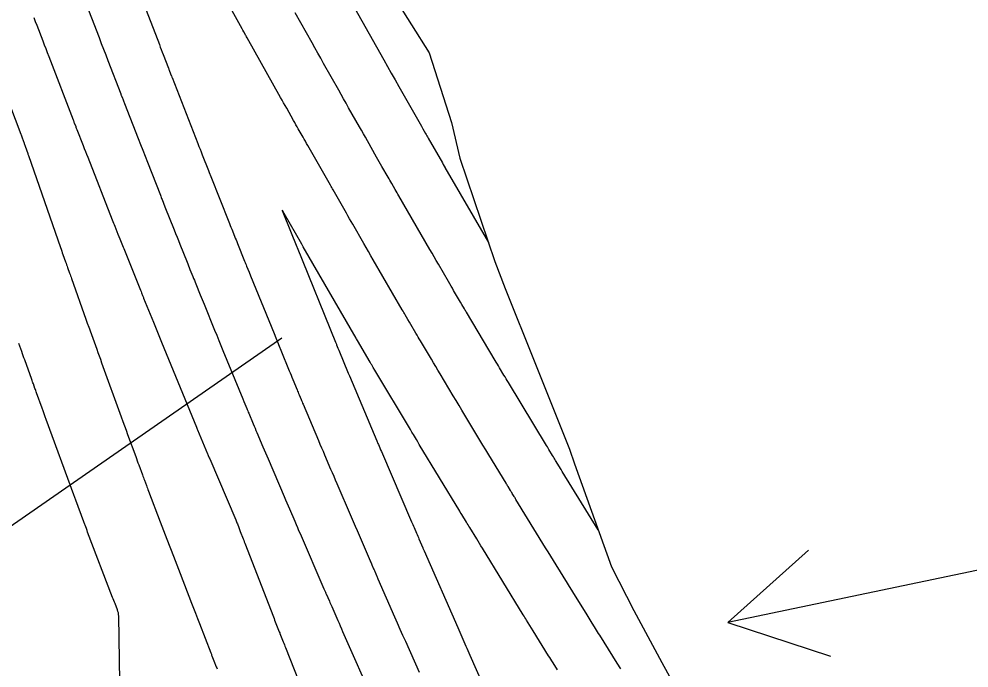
# Model space of a CAD drawing. Extents: x 954385 to 988206, y 1868364 to 1924553.
# Drawn here: x 955292.6 to 955345.2, y 1923550.6 to 1923586.6 of the extents above; entities that cross this region are included whole.
import ezdxf

# ---------------------------------------------------------------- set-up
doc = ezdxf.new("R2010")
doc.units = 0
for name, color, linetype in [('24', 7, 'Continuous'), ('26', 7, 'Continuous'), ('6', 7, 'Continuous'), ('7', 7, 'Continuous'), ('Default', 7, 'Continuous')]:
    doc.layers.add(name, color=color, linetype=linetype)

msp = doc.modelspace()

# ---------------------------------------------------------------- linework, layer by layer
at = {"layer": '24'}
msp.add_lwpolyline([(955312.339, 1923589.398), (955315.279, 1923584.732), (955316.512, 1923580.876), (955316.986, 1923578.892), (955318.925, 1923573.162), (955319.488, 1923571.675), (955321.136, 1923567.568), (955323.062, 1923562.771), (955323.333, 1923561.955), (955325.385, 1923556.243), (955326.621, 1923553.826), (955328.176, 1923550.952), (955331.055, 1923545.709), (955331.17, 1923545.44), (955333.709, 1923540.325), (955335.492, 1923536.904), (955336.479, 1923535.005), (955338.881, 1923529.447), (955339.448, 1923528.118), (955341.393, 1923523.945), (955343.729, 1923519.509)], dxfattribs=at)
at = {"layer": '26'}
for points in [[(955307.131, 1923568.928), (955264.804, 1923539.524), (955267.359, 1923544.953), (955264.804, 1923539.524), (955270.783, 1923540.025)], [(955407.131, 1923568.928), (955331.821, 1923553.171), (955336.293, 1923557.171), (955331.821, 1923553.171), (955337.521, 1923551.298)]]:
    msp.add_lwpolyline(points, dxfattribs=at)
at = {"layer": '6'}
msp.add_lwpolyline([(955290.87, 1923584.916), (955292.674, 1923580.23), (955292.693, 1923580.18), (955292.711, 1923580.131), (955292.729, 1923580.08), (955292.746, 1923580.03), (955292.847, 1923579.728), (955292.856, 1923579.703), (955292.901, 1923579.569), (955293.047, 1923579.158), (955293.06, 1923579.121), (955293.086, 1923579.047), (955294.864, 1923573.939), (955294.897, 1923573.844), (955294.931, 1923573.749), (955294.964, 1923573.655), (955294.997, 1923573.56), (955295.144, 1923573.146), (955295.171, 1923573.069), (955295.199, 1923572.992), (955295.226, 1923572.915), (955295.253, 1923572.838), (955295.363, 1923572.53), (955295.39, 1923572.454), (955295.417, 1923572.377), (955295.445, 1923572.3), (955295.472, 1923572.223), (955296.272, 1923569.965), (955296.291, 1923569.912), (955296.31, 1923569.858), (955296.329, 1923569.805), (955296.349, 1923569.751), (955296.426, 1923569.538), (955296.464, 1923569.431), (955296.502, 1923569.324), (955296.867, 1923568.31), (955296.935, 1923568.123), (955297.002, 1923567.936), (955297.07, 1923567.749), (955297.137, 1923567.562), (955298.23, 1923564.552), (955298.318, 1923564.31), (955298.406, 1923564.067), (955298.494, 1923563.825), (955298.583, 1923563.583), (955299.027, 1923562.363), (955299.07, 1923562.246), (955299.112, 1923562.13), (955299.155, 1923562.014), (955299.198, 1923561.898), (955299.399, 1923561.351), (955299.427, 1923561.276), (955299.455, 1923561.201), (955299.482, 1923561.125), (955299.51, 1923561.05), (955299.622, 1923560.75), (955299.65, 1923560.675), (955299.678, 1923560.6), (955299.706, 1923560.525), (955299.734, 1923560.45), (955300.383, 1923558.748), (955300.475, 1923558.508), (955300.566, 1923558.269), (955300.658, 1923558.029), (955300.749, 1923557.789), (955301.116, 1923556.831), (955301.208, 1923556.592), (955301.3, 1923556.352), (955301.392, 1923556.113), (955301.485, 1923555.874), (955302.118, 1923554.244), (955302.228, 1923553.96), (955302.339, 1923553.676), (955302.449, 1923553.392), (955302.559, 1923553.108), (955303.186, 1923551.486), (955303.202, 1923551.444), (955303.219, 1923551.403), (955303.235, 1923551.362), (955303.251, 1923551.32), (955303.364, 1923551.031), (955303.49, 1923550.71), (955303.514, 1923550.65), (955303.537, 1923550.59)], dxfattribs=at)
at = {"layer": '7'}
for points in [[(955325.894, 1923550.596), (955325.829, 1923550.7), (955325.765, 1923550.803), (955325.7, 1923550.907), (955324.729, 1923552.458), (955324.67, 1923552.552), (955324.611, 1923552.646), (955324.553, 1923552.741), (955324.494, 1923552.835), (955324.26, 1923553.213), (955324.143, 1923553.402), (955324.026, 1923553.591), (955323.42, 1923554.568), (955323.3, 1923554.763), (955323.18, 1923554.958), (955323.06, 1923555.152), (955322.94, 1923555.347), (955322.313, 1923556.368), (955322.169, 1923556.603), (955322.024, 1923556.838), (955321.88, 1923557.073), (955321.735, 1923557.307), (955320.092, 1923559.98), (955320.066, 1923560.022), (955320.04, 1923560.064), (955320.014, 1923560.107), (955319.988, 1923560.149), (955319.885, 1923560.318), (955319.859, 1923560.36), (955319.834, 1923560.403), (955319.808, 1923560.445), (955319.782, 1923560.487), (955319.658, 1923560.691), (955319.629, 1923560.739), (955319.6, 1923560.788), (955319.571, 1923560.836), (955319.542, 1923560.884), (955318.595, 1923562.45), (955318.429, 1923562.724), (955318.264, 1923562.999), (955318.098, 1923563.273), (955317.932, 1923563.548), (955317.262, 1923564.656), (955317.099, 1923564.925), (955316.937, 1923565.194), (955316.776, 1923565.463), (955316.615, 1923565.733), (955315.892, 1923566.942), (955315.77, 1923567.146), (955315.648, 1923567.35), (955315.526, 1923567.554), (955315.404, 1923567.759), (955314.796, 1923568.776), (955314.734, 1923568.88), (955314.673, 1923568.983), (955314.612, 1923569.087), (955314.551, 1923569.191), (955314.264, 1923569.682), (955314.186, 1923569.815), (955314.108, 1923569.949), (955313.952, 1923570.216), (955313.913, 1923570.283), (955313.874, 1923570.35), (955313.836, 1923570.417), (955313.797, 1923570.484), (955312.19, 1923573.262), (955312.059, 1923573.49), (955311.927, 1923573.718), (955311.795, 1923573.946), (955311.663, 1923574.174), (955311.047, 1923575.24), (955310.96, 1923575.39), (955310.873, 1923575.541), (955310.786, 1923575.691), (955310.7, 1923575.842), (955310.255, 1923576.616), (955310.181, 1923576.745), (955310.107, 1923576.874), (955309.959, 1923577.132), (955309.922, 1923577.197), (955309.885, 1923577.261), (955309.848, 1923577.326), (955309.811, 1923577.391), (955308.558, 1923579.599), (955308.492, 1923579.714), (955308.427, 1923579.83), (955308.361, 1923579.945), (955308.296, 1923580.06), (955308.034, 1923580.521), (955307.969, 1923580.636), (955307.904, 1923580.751), (955307.838, 1923580.866), (955307.773, 1923580.982), (955307.393, 1923581.66), (955307.308, 1923581.812), (955307.222, 1923581.963), (955307.137, 1923582.115), (955307.052, 1923582.266), (955305.196, 1923585.57), (955305.171, 1923585.613), (955305.141, 1923585.668), (955305.122, 1923585.7), (955305.009, 1923585.905), (955304.967, 1923585.981), (955304.925, 1923586.057), (955302.752, 1923589.989)], [(955298.744, 1923589.352), (955300.338, 1923585.191), (955300.391, 1923585.052), (955300.445, 1923584.914), (955300.498, 1923584.775), (955300.551, 1923584.636), (955300.839, 1923583.888), (955300.855, 1923583.847), (955300.871, 1923583.805), (955300.887, 1923583.764), (955300.903, 1923583.722), (955300.996, 1923583.484), (955301.009, 1923583.451), (955301.035, 1923583.385), (955301.043, 1923583.363), (955302.472, 1923579.706), (955302.533, 1923579.551), (955302.594, 1923579.395), (955302.655, 1923579.239), (955302.716, 1923579.083), (955303.061, 1923578.204), (955303.083, 1923578.149), (955303.105, 1923578.094), (955303.192, 1923577.874), (955304.188, 1923575.368), (955304.227, 1923575.268), (955304.267, 1923575.169), (955304.307, 1923575.069), (955304.347, 1923574.969), (955304.507, 1923574.571), (955304.547, 1923574.471), (955304.587, 1923574.372), (955304.627, 1923574.272), (955304.667, 1923574.172), (955305.06, 1923573.188), (955305.087, 1923573.12), (955305.115, 1923573.052), (955305.142, 1923572.983), (955305.17, 1923572.915), (955305.309, 1923572.574), (955305.392, 1923572.369), (955306.691, 1923569.173), (955306.785, 1923568.943), (955306.879, 1923568.713), (955306.973, 1923568.483), (955307.067, 1923568.254), (955307.536, 1923567.113), (955307.585, 1923566.994), (955307.634, 1923566.875), (955307.683, 1923566.756), (955307.732, 1923566.637), (955307.971, 1923566.054), (955307.998, 1923565.988), (955308.025, 1923565.921), (955308.053, 1923565.855), (955308.08, 1923565.789), (955308.191, 1923565.523), (955308.219, 1923565.457), (955308.246, 1923565.391), (955308.274, 1923565.324), (955308.302, 1923565.258), (955309.153, 1923563.245), (955309.236, 1923563.047), (955309.32, 1923562.85), (955309.404, 1923562.652), (955309.489, 1923562.454), (955309.826, 1923561.664), (955309.911, 1923561.467), (955309.995, 1923561.269), (955310.08, 1923561.072), (955310.164, 1923560.874), (955310.959, 1923559.02), (955311.069, 1923558.765), (955311.179, 1923558.51), (955311.289, 1923558.255), (955311.399, 1923558), (955312.016, 1923556.577), (955312.04, 1923556.523), (955312.063, 1923556.469), (955312.086, 1923556.416), (955312.109, 1923556.362), (955312.209, 1923556.13), (955312.229, 1923556.085), (955312.248, 1923556.04), (955312.268, 1923555.995), (955312.288, 1923555.95), (955312.367, 1923555.771), (955312.386, 1923555.726), (955312.406, 1923555.681), (955312.426, 1923555.636), (955312.445, 1923555.591), (955313.371, 1923553.475), (955313.519, 1923553.137), (955313.667, 1923552.8), (955313.815, 1923552.463), (955313.964, 1923552.127), (955314.726, 1923550.403)], [(955296.158, 1923587.775), (955297, 1923585.576), (955297.121, 1923585.258), (955297.243, 1923584.94), (955297.366, 1923584.622), (955297.488, 1923584.304), (955298.2, 1923582.453), (955298.211, 1923582.425), (955298.222, 1923582.398), (955298.232, 1923582.37), (955298.243, 1923582.342), (955298.288, 1923582.227), (955298.308, 1923582.177), (955298.327, 1923582.127), (955298.366, 1923582.026), (955298.386, 1923581.976), (955298.405, 1923581.926), (955299.162, 1923579.987), (955299.29, 1923579.661), (955299.418, 1923579.335), (955299.546, 1923579.008), (955299.674, 1923578.682), (955300.397, 1923576.84), (955300.42, 1923576.782), (955300.443, 1923576.725), (955300.466, 1923576.667), (955300.489, 1923576.609), (955300.649, 1923576.205), (955301.159, 1923574.923), (955301.238, 1923574.724), (955301.317, 1923574.525), (955301.396, 1923574.326), (955301.476, 1923574.128), (955301.874, 1923573.137), (955301.914, 1923573.037), (955301.954, 1923572.936), (955301.995, 1923572.835), (955302.035, 1923572.735), (955302.196, 1923572.332), (955302.237, 1923572.231), (955302.277, 1923572.13), (955302.318, 1923572.03), (955302.359, 1923571.929), (955302.601, 1923571.331), (955302.71, 1923571.065), (955302.818, 1923570.799), (955303.4, 1923569.366), (955303.516, 1923569.083), (955303.631, 1923568.8), (955303.747, 1923568.517), (955303.863, 1923568.234), (955304.965, 1923565.551), (955305.019, 1923565.419), (955305.073, 1923565.288), (955305.181, 1923565.025), (955305.208, 1923564.959), (955305.235, 1923564.894), (955305.262, 1923564.828), (955305.29, 1923564.763), (955305.536, 1923564.172), (955305.586, 1923564.052), (955305.637, 1923563.931), (955305.687, 1923563.811), (955305.738, 1923563.691), (955306.069, 1923562.907), (955306.141, 1923562.737), (955306.213, 1923562.566), (955306.286, 1923562.396), (955306.359, 1923562.225), (955307.249, 1923560.141), (955307.322, 1923559.97), (955307.395, 1923559.799), (955307.468, 1923559.628), (955307.542, 1923559.458), (955307.835, 1923558.774), (955307.908, 1923558.603), (955307.982, 1923558.432), (955308.055, 1923558.261), (955308.129, 1923558.091), (955309.455, 1923555.034), (955309.485, 1923554.964), (955309.536, 1923554.847), (955309.546, 1923554.823), (955309.556, 1923554.8), (955309.566, 1923554.776), (955309.577, 1923554.753), (955309.755, 1923554.348), (955309.788, 1923554.272), (955309.821, 1923554.197), (955309.854, 1923554.121), (955309.887, 1923554.046), (955310.223, 1923553.279), (955310.29, 1923553.126), (955310.357, 1923552.973), (955310.424, 1923552.82), (955310.492, 1923552.667), (955312.243, 1923548.707)], [(955311.143, 1923587.233), (955312.769, 1923584.338), (955312.976, 1923583.969), (955313.184, 1923583.601), (955313.392, 1923583.233), (955313.601, 1923582.866), (955314.779, 1923580.793), (955314.854, 1923580.661), (955314.929, 1923580.53), (955315.078, 1923580.266), (955315.116, 1923580.201), (955315.153, 1923580.135), (955315.191, 1923580.069), (955315.228, 1923580.003), (955316.013, 1923578.635), (955316.061, 1923578.551), (955316.122, 1923578.446), (955316.146, 1923578.404), (955316.158, 1923578.383), (955318.568, 1923574.216)], [(955293.382, 1923586.691), (955293.464, 1923586.475), (955293.547, 1923586.26), (955293.877, 1923585.398), (955293.959, 1923585.182), (955294.042, 1923584.967), (955294.125, 1923584.751), (955294.208, 1923584.536), (955295.562, 1923581.017), (955295.578, 1923580.976), (955295.61, 1923580.895), (955295.625, 1923580.854), (955295.706, 1923580.646), (955295.721, 1923580.606), (955295.737, 1923580.567), (955295.752, 1923580.528), (955295.767, 1923580.489), (955296.115, 1923579.597), (955296.179, 1923579.436), (955296.242, 1923579.274), (955296.305, 1923579.112), (955296.369, 1923578.951), (955297.734, 1923575.476), (955297.768, 1923575.388), (955297.803, 1923575.3), (955297.838, 1923575.212), (955297.872, 1923575.124), (955298.047, 1923574.685), (955298.152, 1923574.421), (955298.295, 1923574.06), (955298.331, 1923573.971), (955298.366, 1923573.881), (955298.402, 1923573.792), (955298.438, 1923573.703), (955299.293, 1923571.573), (955299.322, 1923571.5), (955299.351, 1923571.427), (955299.41, 1923571.281), (955299.424, 1923571.245), (955299.439, 1923571.208), (955299.454, 1923571.172), (955299.469, 1923571.136), (955300.007, 1923569.81), (955300.12, 1923569.533), (955300.308, 1923569.071), (955300.345, 1923568.979), (955300.383, 1923568.886), (955300.421, 1923568.794), (955300.459, 1923568.702), (955302.395, 1923563.988), (955302.44, 1923563.878), (955302.455, 1923563.842), (955303.006, 1923562.519), (955303.026, 1923562.472), (955303.046, 1923562.425), (955303.086, 1923562.33), (955303.106, 1923562.283), (955303.126, 1923562.235), (955304.572, 1923558.851), (955304.595, 1923558.799), (955304.616, 1923558.746), (955304.637, 1923558.693), (955304.658, 1923558.64), (955304.739, 1923558.427), (955304.76, 1923558.374), (955304.78, 1923558.321), (955304.801, 1923558.268), (955304.821, 1923558.215), (955304.979, 1923557.809), (955305.012, 1923557.724), (955305.045, 1923557.639), (955305.078, 1923557.554), (955305.111, 1923557.468), (955306.618, 1923553.574), (955306.654, 1923553.482), (955306.689, 1923553.391), (955306.725, 1923553.3), (955306.76, 1923553.209), (955306.983, 1923552.642), (955307.006, 1923552.582), (955307.014, 1923552.562), (955307.2, 1923552.094), (955307.232, 1923552.013), (955307.264, 1923551.931), (955307.296, 1923551.85), (955307.328, 1923551.769), (955309.214, 1923546.998)], [(955324.648, 1923558.294), (955322.652, 1923561.54), (955322.63, 1923561.576), (955322.592, 1923561.638), (955322.587, 1923561.647), (955322.286, 1923562.142), (955322.245, 1923562.21), (955322.203, 1923562.279), (955322.162, 1923562.347), (955322.12, 1923562.416), (955321.913, 1923562.759), (955321.83, 1923562.896), (955321.789, 1923562.965), (955319.671, 1923566.467), (955319.61, 1923566.569), (955319.548, 1923566.67), (955319.487, 1923566.772), (955319.426, 1923566.874), (955319.183, 1923567.282), (955319.122, 1923567.384), (955319.061, 1923567.486), (955319, 1923567.588), (955318.939, 1923567.69), (955317.347, 1923570.353), (955317.319, 1923570.4), (955317.291, 1923570.447), (955317.263, 1923570.494), (955317.236, 1923570.542), (955317.097, 1923570.779), (955317.014, 1923570.922), (955316.639, 1923571.563), (955316.567, 1923571.686), (955316.496, 1923571.809), (955316.424, 1923571.932), (955316.353, 1923572.055), (955315.793, 1923573.024), (955315.676, 1923573.227), (955315.559, 1923573.43), (955315.441, 1923573.632), (955315.324, 1923573.835), (955313.602, 1923576.811), (955313.553, 1923576.897), (955313.503, 1923576.983), (955313.454, 1923577.068), (955313.405, 1923577.154), (955313.208, 1923577.497), (955313.158, 1923577.583), (955313.109, 1923577.669), (955313.06, 1923577.755), (955313.011, 1923577.841), (955312.666, 1923578.441), (955312.593, 1923578.569), (955312.519, 1923578.698), (955312.446, 1923578.827), (955312.372, 1923578.956), (955311.86, 1923579.859), (955311.75, 1923580.052), (955311.64, 1923580.246), (955311.53, 1923580.439), (955311.421, 1923580.632), (955310.817, 1923581.693), (955310.68, 1923581.935), (955310.544, 1923582.176), (955310.407, 1923582.418), (955310.271, 1923582.66), (955309.438, 1923584.144), (955309.277, 1923584.43), (955309.117, 1923584.716), (955308.956, 1923585.001), (955308.796, 1923585.287), (955307.86, 1923586.951)], [(955322.392, 1923550.54), (955322.147, 1923550.932), (955322.086, 1923551.03), (955322.024, 1923551.128), (955321.963, 1923551.226), (955321.902, 1923551.325), (955321.045, 1923552.708), (955320.953, 1923552.856), (955320.862, 1923553.004), (955320.679, 1923553.299), (955320.633, 1923553.373), (955320.587, 1923553.447), (955320.542, 1923553.521), (955320.496, 1923553.595), (955318.234, 1923557.277), (955318.154, 1923557.407), (955318.075, 1923557.536), (955317.995, 1923557.666), (955317.916, 1923557.795), (955317.532, 1923558.42), (955317.485, 1923558.495), (955317.439, 1923558.571), (955317.393, 1923558.647), (955317.346, 1923558.722), (955317.088, 1923559.146), (955317.051, 1923559.206), (955317.006, 1923559.281), (955316.979, 1923559.326), (955314.738, 1923563.033), (955314.656, 1923563.17), (955314.573, 1923563.307), (955314.408, 1923563.58), (955314.366, 1923563.649), (955314.325, 1923563.717), (955314.284, 1923563.786), (955314.243, 1923563.854), (955312.281, 1923567.139), (955312.19, 1923567.291), (955312.099, 1923567.443), (955312.076, 1923567.481), (955312.054, 1923567.519), (955312.031, 1923567.558), (955312.009, 1923567.596), (955311.31, 1923568.793), (955311.26, 1923568.879), (955311.241, 1923568.912), (955308.309, 1923573.984), (955308.249, 1923574.087), (955308.229, 1923574.121), (955307.252, 1923575.822), (955307.25, 1923575.825), (955307.154, 1923575.995), (955307.142, 1923576.015), (955307.136, 1923576.022), (955307.138, 1923576.013), (955307.146, 1923575.991), (955307.218, 1923575.811), (955307.22, 1923575.806), (955307.95, 1923573.98), (955307.967, 1923573.939), (955310.096, 1923568.701), (955310.111, 1923568.664), (955310.126, 1923568.627), (955310.142, 1923568.59), (955310.157, 1923568.553), (955310.233, 1923568.368), (955310.278, 1923568.257), (955310.805, 1923566.973), (955310.82, 1923566.936), (955310.851, 1923566.862), (955310.867, 1923566.825), (955312.385, 1923563.232), (955312.406, 1923563.182), (955312.427, 1923563.133), (955312.448, 1923563.084), (955312.469, 1923563.034), (955312.553, 1923562.837), (955312.595, 1923562.739), (955312.637, 1923562.641), (955314.307, 1923558.746), (955314.341, 1923558.667), (955314.375, 1923558.587), (955314.409, 1923558.508), (955314.444, 1923558.428), (955314.582, 1923558.111), (955314.616, 1923558.031), (955314.65, 1923557.952), (955314.685, 1923557.872), (955314.719, 1923557.793), (955314.928, 1923557.309), (955314.94, 1923557.281), (955314.953, 1923557.252), (955314.991, 1923557.165), (955315.004, 1923557.137), (955316.864, 1923552.884), (955316.92, 1923552.756), (955316.976, 1923552.628), (955317.032, 1923552.5), (955317.089, 1923552.372), (955317.315, 1923551.861), (955317.371, 1923551.733), (955317.428, 1923551.605), (955317.484, 1923551.477), (955317.541, 1923551.35), (955318.245, 1923549.762)], [(955298.176, 1923548.677), (955298.087, 1923553.511), (955298.082, 1923553.603), (955298.068, 1923553.693), (955298.047, 1923553.781), (955298.017, 1923553.868), (955297.884, 1923554.211), (955297.85, 1923554.297), (955297.817, 1923554.383), (955297.784, 1923554.469), (955297.751, 1923554.555), (955296.367, 1923558.174), (955296.331, 1923558.269), (955296.295, 1923558.364), (955296.222, 1923558.553), (955296.204, 1923558.6), (955296.186, 1923558.648), (955296.169, 1923558.695), (955296.151, 1923558.743), (955295.705, 1923559.947), (955295.687, 1923559.994), (955295.67, 1923560.042), (955295.635, 1923560.137), (955295.617, 1923560.184), (955295.6, 1923560.232), (955294.077, 1923564.407), (955294.019, 1923564.568), (955293.961, 1923564.728), (955293.902, 1923564.889), (955293.844, 1923565.049), (955293.539, 1923565.889), (955293.517, 1923565.951), (955293.494, 1923566.013), (955293.472, 1923566.075), (955293.45, 1923566.137), (955293.36, 1923566.385), (955293.338, 1923566.447), (955293.316, 1923566.509), (955293.293, 1923566.571), (955293.271, 1923566.633), (955292.881, 1923567.713), (955292.84, 1923567.828), (955292.799, 1923567.943), (955292.758, 1923568.058), (955292.717, 1923568.173), (955292.554, 1923568.633)]]:
    msp.add_lwpolyline(points, dxfattribs=at)
at = {"layer": 'Default'}
msp.add_arc((956111.568, 1924014.493), 954.93, 205.346268, 226.414195, dxfattribs=at)

doc.saveas('drawing.dxf')
